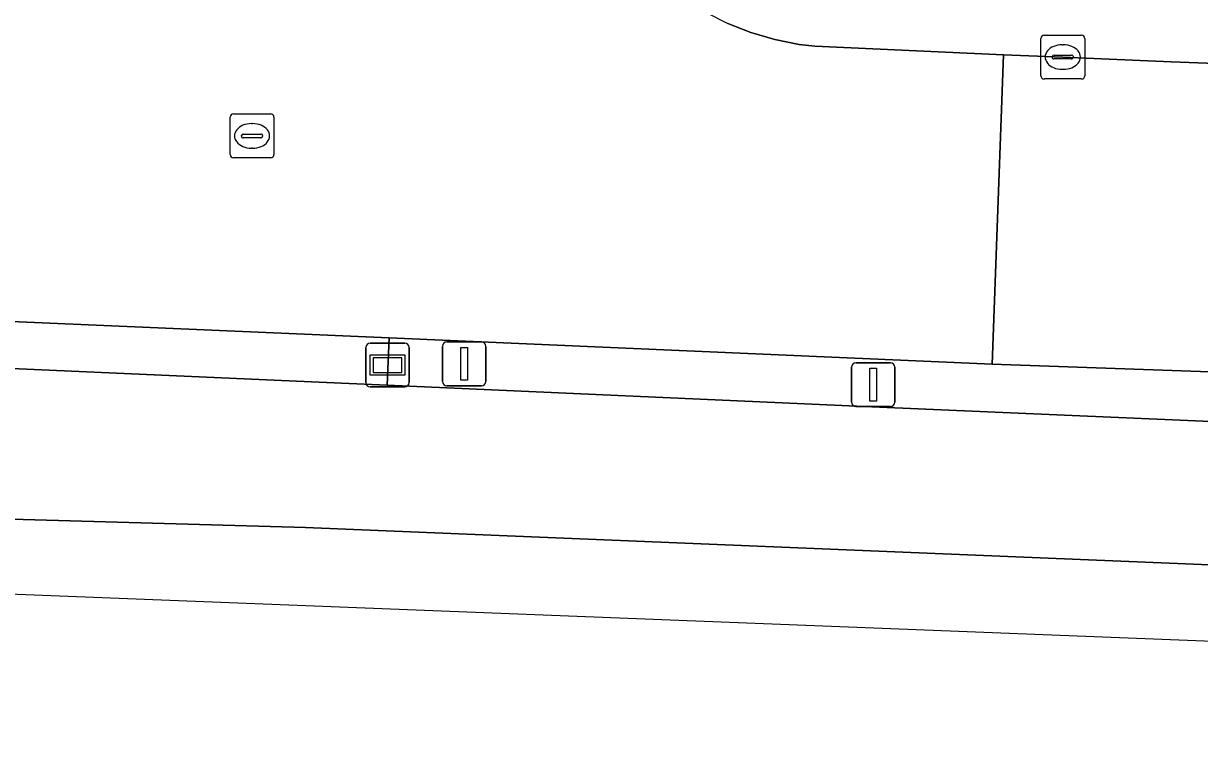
# Model space of a CAD drawing. Extents: x 161248 to 161848, y 384871 to 385383.
# Drawn here: x 161640.06 to 161666.87, y 384872.21 to 384888.69 of the extents above; entities that cross this region are included whole.
import ezdxf

# ---------------------------------------------------------------- set-up
doc = ezdxf.new("R2010")
doc.units = 0
for name, color, linetype in [('IMGEO_Berm_groen', 7, 'Continuous'), ('IMGEO_Groenvoorziening', 7, 'Continuous'), ('IMGEO_Haag', 7, 'Continuous'), ('IMGEO_Kolk', 7, 'Continuous'), ('IMGEO_Lichtmast', 7, 'Continuous'), ('IMGEO_Rijbaan_lokaal_open', 7, 'Continuous'), ('IMGEO_Rijbaan_regionaal_gesloten', 7, 'Continuous'), ('IMGEO_Rioolput', 7, 'Continuous'), ('IMGEO_Straatnaambord', 7, 'Continuous'), ('IMGEO_Verkeersbordpaal', 7, 'Continuous'), ('IMGEO_Voetpad_open', 7, 'Continuous')]:
    doc.layers.add(name, color=color, linetype=linetype)

msp = doc.modelspace()

# ---------------------------------------------------------------- linework, layer by layer
at = {"layer": 'IMGEO_Berm_groen'}
msp.add_lwpolyline([(161667.54, 384880.734), (161662.143, 384880.926), (161648.399, 384881.523), (161648.353, 384880.446), (161659.227, 384879.962), (161672.75, 384879.376), (161684.154, 384878.919), (161707.021, 384878.254)], dxfattribs=at)
at = {"layer": 'IMGEO_Groenvoorziening'}
msp.add_lwpolyline([(161632.43, 384881.154), (161647.313, 384880.494), (161648.353, 384880.446), (161648.399, 384881.523), (161636.436, 384882.042)], dxfattribs=at)
at = {"layer": 'IMGEO_Haag'}
msp.add_lwpolyline([(161632.43, 384881.154), (161647.313, 384880.494), (161648.353, 384880.446), (161648.399, 384881.523), (161636.436, 384882.042)], dxfattribs=at)
at = {"layer": 'IMGEO_Kolk'}
for p, q in [((161663.253, 384887.502), (161663.253, 384888.354)), ((161663.328, 384888.428), (161664.18, 384888.428)), ((161664.254, 384888.354), (161664.254, 384887.502)), ((161663.741, 384888.208), (161663.766, 384888.208)), ((161663.512, 384887.922), (161663.512, 384887.934)), ((161663.95, 384887.885), (161663.552, 384887.885)), ((161663.555, 384887.971), (161663.953, 384887.971)), ((161663.996, 384887.934), (161663.996, 384887.922)), ((161663.764, 384887.648), (161663.739, 384887.648)), ((161664.18, 384887.428), (161663.328, 384887.428))]:
    msp.add_line(p, q, dxfattribs=at)
for points in [[(161663.253, 384887.502), (161663.253, 384888.354)], [(161663.328, 384888.428), (161664.18, 384888.428)], [(161664.254, 384888.354), (161664.254, 384887.502)], [(161664.18, 384887.428), (161663.328, 384887.428)]]:
    msp.add_lwpolyline(points, dxfattribs=at)
for centre, radius, start, end in [((161663.33, 384888.352), 0.0765, 91.552, 178.448), ((161663.33, 384888.352), 0.0765, 91.552, 178.448), ((161664.178, 384888.352), 0.0765, 1.552, 88.448), ((161664.178, 384888.352), 0.0765, 1.552, 88.448), ((161663.552, 384887.931), 0.0403, 85.8775, 175.7526), ((161663.549, 384887.921), 0.0366, 178.938, 274.7102), ((161663.953, 384887.928), 0.043, 264.8664, 352.4533), ((161663.957, 384887.933), 0.0386, 1.7309, 96.639), ((161663.33, 384887.504), 0.0765, 181.552, 268.448), ((161663.33, 384887.504), 0.0765, 181.552, 268.448), ((161664.178, 384887.504), 0.0765, 271.552, 358.448), ((161664.178, 384887.504), 0.0765, 271.552, 358.448)]:
    msp.add_arc(centre, radius, start, end, dxfattribs=at)
for centre, major_axis, ratio, start_param, end_param in [((161663.74, 384887.928), (-0.387, 0.002), 0.722429, 4.712389, 7.853982), ((161663.765, 384887.928), (-0.39, 0.002), 0.717154, 1.570796, 4.712389)]:
    msp.add_ellipse(centre, major_axis=major_axis, ratio=ratio, start_param=start_param, end_param=end_param, dxfattribs=at)
at = {"layer": 'IMGEO_Lichtmast'}
for p, q in [((161658.937, 384880.058), (161658.937, 384880.858)), ((161658.937, 384880.858), (161658.937, 384880.058)), ((161659.037, 384880.958), (161659.827, 384880.958)), ((161659.827, 384880.958), (161659.037, 384880.958)), ((161659.927, 384880.858), (161659.927, 384880.058)), ((161659.927, 384880.058), (161659.927, 384880.858)), ((161659.827, 384879.958), (161659.037, 384879.958)), ((161659.037, 384879.958), (161659.827, 384879.958))]:
    msp.add_line(p, q, dxfattribs=at)
msp.add_lwpolyline([(161659.357, 384880.833), (161659.507, 384880.833), (161659.507, 384880.083), (161659.357, 384880.083), (161659.357, 384880.833)], dxfattribs=at)
for centre, start, end in [((161659.037, 384880.858), 90, 180), ((161659.037, 384880.858), 90, 180), ((161659.827, 384880.858), 0, 90), ((161659.827, 384880.858), 360, 90), ((161659.037, 384880.058), 180, 270), ((161659.037, 384880.058), 180, 270), ((161659.827, 384880.058), 270, 0), ((161659.827, 384880.058), 270, 0)]:
    msp.add_arc(centre, 0.1, start, end, dxfattribs=at)
at = {"layer": 'IMGEO_Rijbaan_lokaal_open'}
for points in [[(161636.436, 384882.042), (161648.399, 384881.523), (161662.143, 384880.926), (161662.403, 384887.976), (161658.105, 384888.173), (161657.746, 384888.218), (161657.189, 384888.328), (161656.643, 384888.488), (161656.115, 384888.696)], [(161708.962, 384883.201), (161696.52, 384886.316), (161692.66, 384886.829), (161666.228, 384887.818), (161663.754, 384887.928), (161662.403, 384887.976), (161662.143, 384880.926), (161667.54, 384880.734), (161693.704, 384879.755), (161706.945, 384879.077)]]:
    msp.add_lwpolyline(points, dxfattribs=at)
at = {"layer": 'IMGEO_Rijbaan_regionaal_gesloten'}
for points in [[(161563.138, 384878.938), (161565.402, 384878.956), (161580.262, 384879.852), (161597.451, 384878.956), (161608.73, 384878.956), (161622.338, 384877.882), (161646.491, 384877.202), (161710.356, 384874.561), (161728.753, 384874.183), (161729.972, 384877.854), (161728.392, 384877.617), (161726.797, 384877.523), (161725.2, 384877.572), (161707.021, 384878.254), (161684.154, 384878.919), (161672.75, 384879.376), (161659.227, 384879.962), (161648.353, 384880.446), (161647.313, 384880.494), (161632.43, 384881.154), (161618.207, 384881.738), (161600.059, 384882.487), (161594.709, 384882.686), (161594.701, 384882.499)], [(161563.138, 384878.938), (161594.45, 384877.471), (161649.2, 384875.318), (161728.245, 384872.208), (161728.756, 384874.183), (161728.753, 384874.183), (161710.356, 384874.561), (161646.491, 384877.202), (161622.338, 384877.882), (161608.73, 384878.956), (161597.451, 384878.956), (161580.262, 384879.852), (161565.402, 384878.956), (161563.138, 384878.938)]]:
    msp.add_lwpolyline(points, dxfattribs=at)
at = {"layer": 'IMGEO_Rioolput'}
for p, q in [((161644.77, 384885.704), (161644.77, 384886.556)), ((161644.845, 384886.63), (161645.697, 384886.63)), ((161645.771, 384886.556), (161645.771, 384885.704)), ((161645.258, 384886.41), (161645.283, 384886.41)), ((161645.029, 384886.124), (161645.029, 384886.136)), ((161645.467, 384886.087), (161645.069, 384886.087)), ((161645.072, 384886.173), (161645.47, 384886.173)), ((161645.513, 384886.136), (161645.513, 384886.124)), ((161645.281, 384885.85), (161645.256, 384885.85)), ((161645.697, 384885.63), (161644.845, 384885.63))]:
    msp.add_line(p, q, dxfattribs=at)
for points in [[(161644.77, 384885.704), (161644.77, 384886.556)], [(161644.845, 384886.63), (161645.697, 384886.63)], [(161645.771, 384886.556), (161645.771, 384885.704)], [(161645.697, 384885.63), (161644.845, 384885.63)]]:
    msp.add_lwpolyline(points, dxfattribs=at)
for centre, radius, start, end in [((161644.847, 384886.554), 0.0765, 91.552, 178.448), ((161644.847, 384886.554), 0.0765, 91.552, 178.448), ((161645.695, 384886.554), 0.0765, 1.552, 88.448), ((161645.695, 384886.554), 0.0765, 1.552, 88.448), ((161645.069, 384886.133), 0.0403, 85.8775, 175.7526), ((161645.066, 384886.123), 0.0366, 178.938, 274.7102), ((161645.47, 384886.13), 0.043, 264.8664, 352.4533), ((161645.474, 384886.135), 0.0386, 1.7309, 96.639), ((161644.847, 384885.706), 0.0765, 181.552, 268.448), ((161644.847, 384885.706), 0.0765, 181.552, 268.448), ((161645.695, 384885.706), 0.0765, 271.552, 358.448), ((161645.695, 384885.706), 0.0765, 271.552, 358.448)]:
    msp.add_arc(centre, radius, start, end, dxfattribs=at)
for centre, major_axis, ratio, start_param, end_param in [((161645.257, 384886.13), (-0.387, 0.002), 0.722429, 4.712389, 7.853982), ((161645.282, 384886.13), (-0.39, 0.002), 0.717154, 1.570796, 4.712389)]:
    msp.add_ellipse(centre, major_axis=major_axis, ratio=ratio, start_param=start_param, end_param=end_param, dxfattribs=at)
at = {"layer": 'IMGEO_Straatnaambord'}
for p, q in [((161647.964, 384881.406), (161648.754, 384881.406)), ((161648.754, 384881.406), (161647.964, 384881.406)), ((161647.864, 384880.506), (161647.864, 384881.306)), ((161647.864, 384881.306), (161647.864, 384880.506)), ((161648.854, 384881.306), (161648.854, 384880.506)), ((161648.854, 384880.506), (161648.854, 384881.306)), ((161648.754, 384880.406), (161647.964, 384880.406)), ((161647.964, 384880.406), (161648.754, 384880.406))]:
    msp.add_line(p, q, dxfattribs=at)
for points in [[(161647.965, 384881.138), (161648.753, 384881.138), (161648.753, 384880.674), (161647.965, 384880.674), (161647.965, 384881.138)], [(161648.03, 384881.073), (161648.03, 384880.739), (161648.688, 384880.739), (161648.688, 384881.073), (161648.03, 384881.073)]]:
    msp.add_lwpolyline(points, dxfattribs=at)
for centre, start, end in [((161647.964, 384881.306), 90, 180), ((161647.964, 384881.306), 90, 180), ((161648.754, 384881.306), 0, 90), ((161648.754, 384881.306), 360, 90), ((161647.964, 384880.506), 180, 270), ((161647.964, 384880.506), 180, 270), ((161648.754, 384880.506), 270, 0), ((161648.754, 384880.506), 270, 0)]:
    msp.add_arc(centre, 0.1, start, end, dxfattribs=at)
at = {"layer": 'IMGEO_Verkeersbordpaal'}
for p, q in [((161649.713, 384881.432), (161650.503, 384881.432)), ((161650.503, 384881.432), (161649.713, 384881.432)), ((161649.613, 384880.532), (161649.613, 384881.332)), ((161649.613, 384881.332), (161649.613, 384880.532)), ((161650.603, 384881.332), (161650.603, 384880.532)), ((161650.603, 384880.532), (161650.603, 384881.332)), ((161650.503, 384880.432), (161649.713, 384880.432)), ((161649.713, 384880.432), (161650.503, 384880.432))]:
    msp.add_line(p, q, dxfattribs=at)
msp.add_lwpolyline([(161650.033, 384881.307), (161650.183, 384881.307), (161650.183, 384880.557), (161650.033, 384880.557), (161650.033, 384881.307)], dxfattribs=at)
for centre, start, end in [((161649.713, 384881.332), 90, 180), ((161649.713, 384881.332), 90, 180), ((161650.503, 384881.332), 0, 90), ((161650.503, 384881.332), 360, 90), ((161649.713, 384880.532), 180, 270), ((161649.713, 384880.532), 180, 270), ((161650.503, 384880.532), 270, 0), ((161650.503, 384880.532), 270, 0)]:
    msp.add_arc(centre, 0.1, start, end, dxfattribs=at)
at = {"layer": 'IMGEO_Voetpad_open'}
msp.add_lwpolyline([(161695.922, 384889.765), (161660.772, 384891.099), (161660.581, 384891.113), (161660.305, 384891.155), (161660.034, 384891.221), (161659.77, 384891.311), (161659.515, 384891.424), (161653.204, 384891.313), (161653.511, 384890.834), (161653.859, 384890.385), (161654.246, 384889.969), (161654.669, 384889.589), (161655.123, 384889.249), (161655.607, 384888.95), (161656.115, 384888.696), (161656.643, 384888.488), (161657.189, 384888.328), (161657.746, 384888.218), (161658.105, 384888.173), (161662.403, 384887.976), (161663.754, 384887.928), (161666.228, 384887.818), (161692.66, 384886.829)], dxfattribs=at)

doc.saveas('drawing.dxf')
